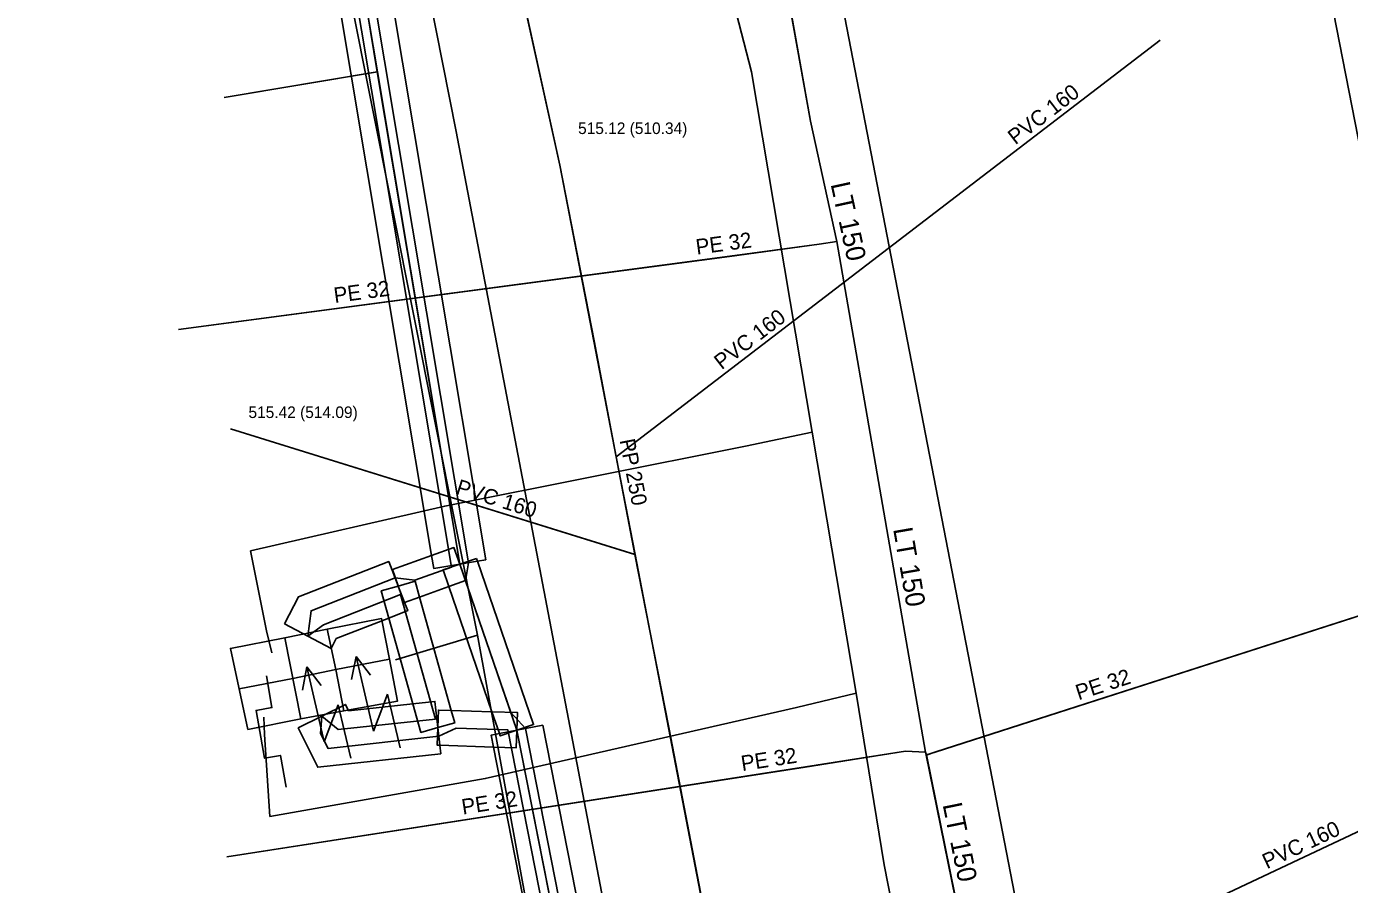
# Model space of a CAD drawing. Extents: x -668867 to -667827, y -1131943 to -1131019.
# Drawn here: x -668378.4 to -668363.35, y -1131427.79 to -1131418.02 of the extents above; entities that cross this region are included whole.
import ezdxf

# ---------------------------------------------------------------- set-up
doc = ezdxf.new("R2010")
doc.units = 0
for name, color, linetype in [('G_Budovy_Objekty', 7, 'Continuous'), ('G_Plochy_zpevnene', 7, 'Continuous'), ('G_Site-Rozvadece', 7, 'Continuous'), ('G_Z_CHRANICKA-TEPLOVOD_kotovane', 7, 'Continuous'), ('G_Z_ELsilove_podz_kotovane', 7, 'Continuous'), ('G_Z_KANAL_podz_kotovane', 7, 'Continuous'), ('G_Z_PLYNY_podz_geodeticky', 7, 'Continuous'), ('G_Z_SPOJE_podz_kotovane', 7, 'Continuous'), ('G_Z_VODA_podz_kotovane', 7, 'Continuous'), ('Vrstva 1', 7, 'Continuous'), ('Vrstva 11', 7, 'Continuous'), ('Vrstva 18', 7, 'Continuous'), ('Vrstva 2', 7, 'Continuous'), ('Vrstva 26', 7, 'Continuous'), ('Vrstva 3', 7, 'Continuous'), ('Vrstva 4', 7, 'Continuous'), ('Vrstva 6', 7, 'Continuous'), ('Vrstva 8', 7, 'Continuous')]:
    doc.layers.add(name, color=color, linetype=linetype)

msp = doc.modelspace()

# ---------------------------------------------------------------- linework, layer by layer
at = {"layer": 'G_Budovy_Objekty'}
msp.add_line((-668362.46, -1131423.34), (-668364.22, -1131414.33), dxfattribs=at)
at = {"layer": 'G_Plochy_zpevnene'}
for p, q in [((-668378.06, -1131396.24), (-668373.51, -1131419.22)), ((-668363.98, -1131444.33), (-668369.5, -1131415.79)), ((-668373.51, -1131419.22), (-668368.29, -1131446.54))]:
    msp.add_line(p, q, dxfattribs=at)
at = {"layer": 'G_Site-Rozvadece'}
for p, q in [((-668374.65, -1131425.19), (-668374.701, -1131425.454)), ((-668374.451, -1131426.042), (-668374.65, -1131425.19)), ((-668374.487, -1131425.403), (-668374.65, -1131425.19)), ((-668375.98, -1131425.56), (-668375.37, -1131425.44)), ((-668375.21, -1131425.31), (-668375.261, -1131425.574)), ((-668375.011, -1131426.162), (-668375.21, -1131425.31)), ((-668375.047, -1131425.523), (-668375.21, -1131425.31)), ((-668374.853, -1131425.74), (-668375.011, -1131426.162)), ((-668374.71, -1131426.349), (-668374.853, -1131425.74)), ((-668374.293, -1131425.62), (-668374.451, -1131426.042)), ((-668374.15, -1131426.229), (-668374.293, -1131425.62))]:
    msp.add_line(p, q, dxfattribs=at)
for points in [[(-668374.98, -1131424.88), (-668374.36, -1131424.76), (-668374.27, -1131425.22), (-668374.18, -1131425.7), (-668374.79, -1131425.81)], [(-668375.46, -1131424.98), (-668376.08, -1131425.1), (-668375.88, -1131426.02), (-668375.28, -1131425.9)], [(-668374.79, -1131425.81), (-668375.28, -1131425.9), (-668375.46, -1131424.98), (-668374.98, -1131424.88)], [(-668374.98, -1131424.88), (-668374.88, -1131425.34), (-668374.79, -1131425.81)], [(-668374.27, -1131425.22), (-668374.88, -1131425.34), (-668375.37, -1131425.44)], [(-668375.67, -1131425.41), (-668375.607, -1131425.773), (-668375.787, -1131425.805), (-668375.691, -1131426.348), (-668375.511, -1131426.317), (-668375.445, -1131426.679)]]:
    msp.add_lwpolyline(points, dxfattribs=at)
at = {"layer": 'G_Z_CHRANICKA-TEPLOVOD_kotovane'}
for points in [[(-668374.304, -1131417.331), (-668374.257, -1131417.612), (-668373.174, -1131424.091), (-668373.27, -1131424.107), (-668373.47, -1131424.14), (-668373.47, -1131424.14), (-668373.766, -1131424.19), (-668373.791, -1131424.042), (-668374.894, -1131417.438), (-668374.895, -1131417.435), (-668374.896, -1131417.429), (-668374.6, -1131417.38), (-668374.6, -1131417.38)], [(-668373.791, -1131424.042), (-668373.537, -1131423.952), (-668373.47, -1131424.14), (-668373.403, -1131424.328), (-668373.593, -1131424.396), (-668373.927, -1131424.516), (-668374.097, -1131424.576), (-668374.103, -1131424.578), (-668374.17, -1131424.39), (-668374.17, -1131424.389), (-668374.237, -1131424.202)], [(-668373.281, -1131424.075), (-668373.27, -1131424.107), (-668372.631, -1131425.965), (-668372.82, -1131426.03), (-668373.009, -1131426.095), (-668373.018, -1131426.069), (-668373.104, -1131425.82), (-668373.593, -1131424.396), (-668373.659, -1131424.205), (-668373.47, -1131424.14), (-668373.47, -1131424.14)], [(-668375.466, -1131424.821), (-668375.304, -1131424.511), (-668374.279, -1131424.111), (-668374.17, -1131424.389), (-668374.17, -1131424.39), (-668374.097, -1131424.576), (-668374.061, -1131424.669), (-668374.276, -1131424.754), (-668374.876, -1131424.988), (-668374.934, -1131425.099)], [(-668373.977, -1131424.336), (-668373.927, -1131424.516), (-668373.567, -1131425.805), (-668373.527, -1131425.946), (-668373.72, -1131426), (-668373.913, -1131426.054), (-668374.003, -1131425.729), (-668374.276, -1131424.754), (-668374.363, -1131424.444), (-668374.17, -1131424.39)], [(-668374.003, -1131425.729), (-668373.753, -1131425.702), (-668373.72, -1131426), (-668373.72, -1131426), (-668373.698, -1131426.201), (-668373.687, -1131426.298), (-668375.085, -1131426.451), (-668375.308, -1131426.004), (-668374.772, -1131425.736), (-668374.735, -1131425.809)], [(-668373.72, -1131426), (-668373.713, -1131425.8), (-668373.567, -1131425.805), (-668373.104, -1131425.82), (-668372.813, -1131425.83), (-668372.82, -1131426.03), (-668372.827, -1131426.23), (-668373.088, -1131426.221), (-668373.698, -1131426.201), (-668373.727, -1131426.2), (-668373.72, -1131426)], [(-668372.526, -1131425.972), (-668370.801, -1131434.739), (-668370.746, -1131435.022), (-668371.039, -1131435.08), (-668371.04, -1131435.08), (-668371.334, -1131435.138), (-668371.337, -1131435.123), (-668373.088, -1131426.221), (-668373.114, -1131426.088), (-668373.018, -1131426.069), (-668372.82, -1131426.03)]]:
    msp.add_lwpolyline(points, close=True, dxfattribs=at)
at = {"layer": 'G_Z_ELsilove_podz_kotovane'}
for points in [[(-668374.41, -1131418.54), (-668374.6, -1131417.38), (-668376.77, -1131405.76), (-668378.4, -1131398.22), (-668378.24, -1131397.44)], [(-668370.961, -1131434.966), (-668372.722, -1131426.011), (-668372.89, -1131425.827), (-668373.405, -1131424.329), (-668373.371, -1131424.124), (-668374.485, -1131417.458), (-668371.178, -1131416.737), (-668368.698, -1131416.145), (-668367.397, -1131415.77), (-668367.344, -1131415.559), (-668367.4, -1131415.37), (-668367.563, -1131415.61), (-668368.648, -1131415.922), (-668368.829, -1131414.741), (-668367.808, -1131414.305), (-668367.58, -1131414.47), (-668367.589, -1131414.273), (-668367.732, -1131414.055), (-668369.051, -1131414.619), (-668368.843, -1131415.974), (-668371.222, -1131416.543), (-668374.522, -1131417.26), (-668375.585, -1131411.895), (-668376.672, -1131405.741)], [(-668371.14, -1131435.089), (-668372.922, -1131426.027), (-668373.51, -1131426.007), (-668373.709, -1131426.099), (-668374.968, -1131426.237), (-668375.053, -1131426.067), (-668375.04, -1131425.87), (-668374.852, -1131426.023), (-668373.747, -1131425.903), (-668374.143, -1131424.487), (-668375.019, -1131424.83), (-668375.2, -1131424.96), (-668375.161, -1131424.67), (-668374.206, -1131424.297), (-668373.981, -1131424.322), (-668373.566, -1131424.174), (-668374.701, -1131417.383)], [(-668374.41, -1131418.54), (-668376.15, -1131418.83)], [(-668371.63, -1131432.06), (-668372.82, -1131426.03), (-668373.47, -1131424.14), (-668374.41, -1131418.54)]]:
    msp.add_lwpolyline(points, dxfattribs=at)
at = {"layer": 'G_Z_KANAL_podz_kotovane'}
for p, q in [((-668365.5, -1131418.18), (-668371.69, -1131422.92)), ((-668376.08, -1131422.6), (-668371.48, -1131424.03)), ((-668361.95, -1131426.57), (-668370.23, -1131430.47))]:
    msp.add_line(p, q, dxfattribs=at)
for points in [[(-668378.19, -1131393.1), (-668377.53, -1131396.07), (-668377.06, -1131398.22), (-668376.82, -1131399.29), (-668376.56, -1131400.46), (-668376.32, -1131401.58), (-668375.63, -1131404.66), (-668375.09, -1131407.1), (-668374.62, -1131409.23), (-668374.29, -1131410.75), (-668373.97, -1131412.17), (-668373.46, -1131414.47), (-668372.81, -1131417.42), (-668372.33, -1131419.6)], [(-668372.33, -1131419.6), (-668371.94, -1131421.6), (-668371.69, -1131422.92), (-668371.48, -1131424.03), (-668371.09, -1131426), (-668370.71, -1131427.99), (-668370.42, -1131429.49), (-668370.32, -1131430), (-668370.23, -1131430.47), (-668370.02, -1131431.57), (-668369.81, -1131432.66), (-668369.65, -1131433.47), (-668369.47, -1131434.43), (-668369.34, -1131435.1), (-668369.06, -1131436.57), (-668368.76, -1131438.11), (-668368.57, -1131439.08), (-668368.32, -1131440.4), (-668368.12, -1131441.41), (-668367.85, -1131442.82), (-668367.22, -1131446.07), (-668366.74, -1131448.55), (-668366.3, -1131450.84), (-668365.94, -1131452.71)]]:
    msp.add_lwpolyline(points, dxfattribs=at)
at = {"layer": 'G_Z_PLYNY_podz_geodeticky'}
for points in [[(-668364.23, -1131449.36), (-668365.15, -1131447.54), (-668365.63, -1131443.81), (-668366.45, -1131439.11), (-668366.86, -1131436.78), (-668367.03, -1131435.83), (-668367.2, -1131434.95), (-668367.69, -1131432.4), (-668368.64, -1131427.56), (-668368.96, -1131425.61), (-668369.46, -1131422.64), (-668370.15, -1131418.54), (-668370.61, -1131416.76), (-668371.17, -1131413.83), (-668371.67, -1131411.76), (-668372.41, -1131408.72), (-668373.39, -1131403.96), (-668374.47, -1131397.87), (-668374.77, -1131396.58), (-668374.84, -1131395.97), (-668375.08, -1131395.13), (-668375.27, -1131394.25)], [(-668369.46, -1131422.64), (-668370.22, -1131422.8), (-668373.64, -1131423.48), (-668375.85, -1131423.99), (-668375.67, -1131424.9), (-668375.61, -1131425.15)], [(-668368.96, -1131425.61), (-668369.64, -1131425.77), (-668373.18, -1131426.58), (-668375.63, -1131427.01), (-668375.69, -1131426.08), (-668375.7, -1131425.88)]]:
    msp.add_lwpolyline(points, dxfattribs=at)
at = {"layer": 'G_Z_SPOJE_podz_kotovane'}
for points in [[(-668373.27, -1131424.95), (-668374.96, -1131416.46)], [(-668373.27, -1131424.95), (-668374.2, -1131425.23)], [(-668371.55, -1131434.37), (-668373.27, -1131424.95)]]:
    msp.add_lwpolyline(points, dxfattribs=at)
at = {"layer": 'G_Z_VODA_podz_kotovane'}
for points in [[(-668362.72, -1131454.38), (-668362.92, -1131452.82), (-668364.67, -1131444.16), (-668365.58, -1131439.63), (-668366.38, -1131435.35), (-668367.09, -1131431.58), (-668368.16, -1131426.31), (-668368.17, -1131426.28), (-668369.18, -1131420.47), (-668369.48, -1131419.1), (-668369.82, -1131417.18), (-668370.72, -1131412.17), (-668371.68, -1131407.47), (-668372.04, -1131405.71), (-668372.07, -1131405.57), (-668373.46, -1131398.87), (-668375.07, -1131391.32), (-668377.42, -1131377.46), (-668377.7, -1131376.11)], [(-668369.18, -1131420.47), (-668369.38, -1131420.5), (-668370.4, -1131420.64), (-668376.67, -1131421.47)], [(-668368.16, -1131426.31), (-668368.06, -1131426.28), (-668360.82, -1131423.95)], [(-668368.17, -1131426.28), (-668368.4, -1131426.27), (-668369.54, -1131426.45), (-668376.12, -1131427.47)]]:
    msp.add_lwpolyline(points, dxfattribs=at)
at = {"layer": 'Vrstva 1'}
for p, q in [((-668374.406, -1131418.538), (-668374.6, -1131417.38)), ((-668374.406, -1131418.538), (-668376.15, -1131418.83)), ((-668376.15, -1131418.83), (-668374.406, -1131418.538)), ((-668373.47, -1131424.14), (-668374.406, -1131418.538)), ((-668376.15, -1131418.83), (-668376.15, -1131418.83)), ((-668372.82, -1131426.03), (-668373.47, -1131424.14)), ((-668371.634, -1131432.06), (-668372.82, -1131426.03))]:
    msp.add_line(p, q, dxfattribs=at)
at = {"layer": 'Vrstva 11'}
for points in [[(-668378.19, -1131393.1), (-668377.533, -1131396.069), (-668377.058, -1131398.216), (-668376.821, -1131399.293), (-668376.562, -1131400.462), (-668376.315, -1131401.577), (-668375.634, -1131404.66), (-668375.094, -1131407.102), (-668374.623, -1131409.229), (-668374.286, -1131410.754), (-668373.972, -1131412.175), (-668373.463, -1131414.474), (-668372.813, -1131417.417), (-668372.33, -1131419.6)], [(-668372.33, -1131419.6), (-668371.943, -1131421.604), (-668371.689, -1131422.92), (-668371.475, -1131424.029), (-668371.094, -1131426.002), (-668370.711, -1131427.99), (-668370.421, -1131429.489), (-668370.322, -1131430.004), (-668370.232, -1131430.47), (-668370.02, -1131431.57), (-668369.809, -1131432.664), (-668369.654, -1131433.465), (-668369.467, -1131434.432), (-668369.338, -1131435.105), (-668369.055, -1131436.569), (-668368.759, -1131438.106), (-668368.566, -1131439.081), (-668368.316, -1131440.398), (-668368.121, -1131441.411), (-668367.848, -1131442.822), (-668367.221, -1131446.074), (-668366.743, -1131448.547), (-668366.3, -1131450.842), (-668365.94, -1131452.71)]]:
    msp.add_lwpolyline(points, dxfattribs=at)
at = {"layer": 'Vrstva 18'}
for p, q in [((-668365.5, -1131418.18), (-668371.689, -1131422.92)), ((-668376.08, -1131422.6), (-668371.475, -1131424.029)), ((-668361.95, -1131426.57), (-668370.232, -1131430.47))]:
    msp.add_line(p, q, dxfattribs=at)
at = {"layer": 'Vrstva 26'}
for points in [[(-668362.72, -1131454.38), (-668362.92, -1131452.82), (-668364.667, -1131444.156), (-668365.58, -1131439.63), (-668366.382, -1131435.355), (-668367.09, -1131431.58), (-668368.163, -1131426.312), (-668368.17, -1131426.28), (-668369.18, -1131420.47), (-668369.48, -1131419.1), (-668369.823, -1131417.183), (-668370.72, -1131412.17), (-668371.682, -1131407.465), (-668372.042, -1131405.708), (-668372.07, -1131405.57), (-668373.46, -1131398.87), (-668375.07, -1131391.32), (-668377.42, -1131377.46), (-668377.7, -1131376.11)], [(-668369.18, -1131420.47), (-668369.38, -1131420.5), (-668370.398, -1131420.636), (-668376.67, -1131421.47)], [(-668368.163, -1131426.312), (-668368.055, -1131426.277), (-668360.82, -1131423.95)], [(-668368.17, -1131426.28), (-668368.4, -1131426.27), (-668369.535, -1131426.447), (-668376.12, -1131427.47)]]:
    msp.add_lwpolyline(points, dxfattribs=at)
at = {"layer": 'Vrstva 6'}
for p, q in [((-668369.38, -1131420.5), (-668369.38, -1131420.5)), ((-668368.4, -1131426.27), (-668368.4, -1131426.27)), ((-668368.055, -1131426.277), (-668368.055, -1131426.277))]:
    msp.add_line(p, q, dxfattribs=at)
at = {"layer": 'Vrstva 8'}
for p, q in [((-668365.5, -1131418.18), (-668365.5, -1131418.18)), ((-668372.33, -1131419.6), (-668372.33, -1131419.6)), ((-668376.08, -1131422.6), (-668376.08, -1131422.6))]:
    msp.add_line(p, q, dxfattribs=at)

# ---------------------------------------------------------------- texts
at = {"layer": 'Vrstva 2'}
for s, p in [('515.12 (510.34)', (-668372.124, -1131419.247)), ('515.42 (514.09)', (-668375.874, -1131422.478))]:
    msp.add_text(s, height=0.13163, dxfattribs=at).set_placement(p)
at = {"layer": 'Vrstva 3'}
for s, rotation, p in [('PVC 160', 37.4546, (-668367.149, -1131419.376)), ('PVC 160', 37.4546, (-668370.491, -1131421.935)), ('PP 250', 280.9462, (-668371.653, -1131422.731)), ('PVC 160', 342.7473, (-668373.524, -1131423.338)), ('PVC 160', 25.2418, (-668364.287, -1131427.613))]:
    msp.add_text(s, height=0.1755, rotation=rotation, dxfattribs=at).set_placement(p)
at = {"layer": 'Vrstva 4'}
for s, height, rotation, p in [('LT 150', 0.2194, 282.3365, (-668369.252, -1131419.816)), ('PE 32', 0.1755, 7.5963, (-668370.773, -1131420.62)), ('PE 32', 0.1755, 7.5963, (-668374.892, -1131421.17)), ('LT 150', 0.2194, 279.8015, (-668368.54, -1131423.74)), ('PE 32', 0.1755, 17.858, (-668366.43, -1131425.69)), ('PE 32', 0.1755, 8.8374, (-668370.256, -1131426.496)), ('PE 32', 0.1755, 8.8621, (-668373.435, -1131426.99)), ('LT 150', 0.2194, 281.5339, (-668367.977, -1131426.876))]:
    msp.add_text(s, height=height, rotation=rotation, dxfattribs=at).set_placement(p)

doc.saveas('drawing.dxf')
